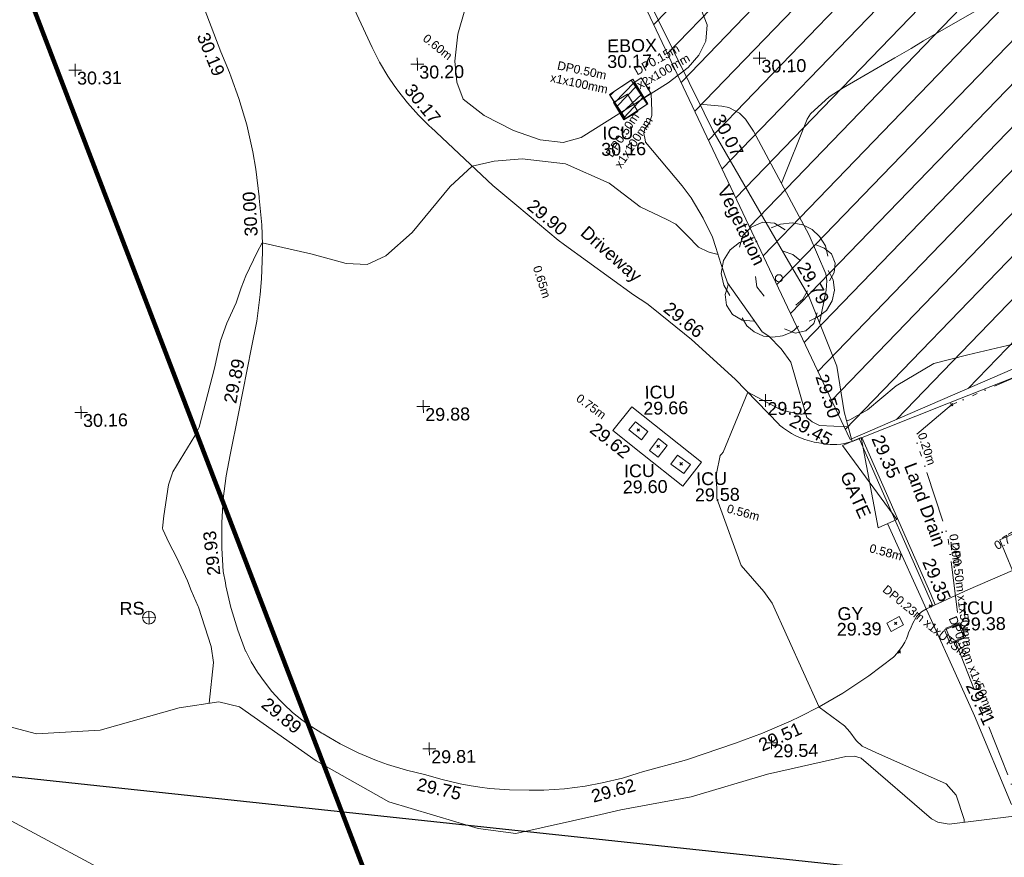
# Model space of a CAD drawing. Header units: millimetres. Extents: x -287732 to 520720, y -103372 to 287754.
# Tile 322 of 380: x 274553 to 303321, y 86424 to 110887. Entities that reach past the tile are written whole.
import ezdxf

# ---------------------------------------------------------------- set-up
doc = ezdxf.new("R2010")
doc.units = ezdxf.units.MM
for name, pattern in [('IMPORT-HIDDEN2 _3_', [4762.5, 3175, -1587.5]), ('IMPORT-UG_ELEC_LV_QLB2 _2_', [2700, 1500, -300.0000000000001, 0, -250, 150, -300.0000000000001, 0, -200]), ('IMPORT-UG_ELEC_QLB2 _2_', [2500, 1500, -300.0000000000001, 0, -50, 150, -300.0000000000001, 0, -200]), ('IMPORT-UG_ELEC_STREET LIGHTING_QLB2 _2_', [2700, 1500, -300.0000000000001, 0, -250, 150, -300.0000000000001, 0, -200])]:
    doc.linetypes.add(name, pattern=pattern)
for name, color, linetype, lineweight, true_color in [('00_TOPO_FURN_SIGN', 7, 'Continuous', 9, 0x666666), ('00_TOPO_TREE', 7, 'Continuous', 9, 0x666666), ('00_UAV_CONCRETE', 9, 'Continuous', 9, 0x808080), ('00_UAV_ESB_BOX', 240, 'Continuous', 9, 0xff003f), ('00_UAV_FENCE', 7, 'Continuous', 9, 0x264c2f), ('00_UAV_FURN_SIGN', 6, 'Continuous', 9, 0xff00ff), ('00_UAV_GATE', 7, 'Continuous', 9, 0xa50000), ('00_UAV_LAND_DRAIN', 7, 'Continuous', 9, 0xff7f7f), ('00_UAV_LEVEL_SPOT', 7, 'Continuous', 9, 0x666666), ('00_UAV_SERV_GULLY', 7, 'Continuous', 9, 0x5252a5), ('00_UAV_SERV_IC', 5, 'Continuous', 9, 0x0000ff), ('00_UAV_TREE_LINE', 7, 'Continuous', 9, 0x52a552), ('00_UAV_VEGETATION', 7, 'Continuous', 9, 0x52a552), ('01_DTM_CONTOUR_MJR', 7, 'Continuous', 9, 0x7f3f00), ('01_DTM_CONTOUR_MNR', 7, 'Continuous', 9, 0xa5a552), ('12333-PUM-2D-U-0001-C01 - Rev2_REVIT IMPORT_dwg', 7, 'Continuous', 9, 0x767676), ('A_RHA_Line', 7, 'Continuous', 9, 0x00a600), ('PUM-CHAMBER EXTENTS', 6, 'IMPORT-HIDDEN2 _3_', 9, 0xff00ff), ('PUM-ELECTRIC-LV-QLB2', 1, 'IMPORT-UG_ELEC_LV_QLB2 _2_', 9, 0xff0000), ('PUM-ELECTRIC-MH', 1, 'Continuous', 9, 0xff0000), ('PUM-ELECTRIC-QLB2', 1, 'IMPORT-UG_ELEC_QLB2 _2_', 9, 0xff0000), ('PUM-ELECTRIC-SL-QLB2', 7, 'IMPORT-UG_ELEC_STREET LIGHTING_QLB2 _2_', 9, 0xff7f7f), ('PUM-SURVEY BOUNDARY_EXTENT', 190, 'Continuous', 25, 0x7f00ff), ('PUM-UNABLE TO SURVEY', 190, 'Continuous', 9, 0x7f00ff)]:
    doc.layers.add(name, color=color, linetype=linetype, lineweight=lineweight, true_color=true_color)
doc.layers.add('00_UAV_DRIVE_WAY', color=7, linetype='Continuous', lineweight=9)
doc.layers.add('GEN-TEXT', color=7, linetype='Continuous', lineweight=9)
doc.styles.add('Arial_1', font='arial.ttf', dxfattribs={"height": 250})
doc.styles.add('Swis721 Lt BT_2', font='swissl.ttf', dxfattribs={"height": 375})

# ---------------------------------------------------------------- blocks, each defined once
blk = doc.blocks.new('12333-PUM-2D-U-0001-C01 - Rev2_REVIT IMPORT_dwg_CONIFEROUS_TREE-2077251-Site Location Plan Proposed')
at = {"layer": '00_TOPO_TREE', "color": 254, "true_color": 0xcccccc, "flags": 128}
for points in [[(-1889.403682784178, 1545.875740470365), (-1717.639711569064, 2118.422311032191), (-1316.857112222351, 2519.204910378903), (-744.3105416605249, 2748.223538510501), (-171.763971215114, 2690.968881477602), (343.5279423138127, 2347.440939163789)], [(-343.5279423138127, 2461.950253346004), (114.5093140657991, 2633.714224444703), (687.0558846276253, 2690.968881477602), (1202.347798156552, 2576.459567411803), (1660.385054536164, 2347.440939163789), (2003.912996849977, 2003.912996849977), (2290.18628213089, 1545.875740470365), (2404.695596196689, 1030.583826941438)], [(-2404.695596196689, -801.5651986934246), (-2690.968881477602, -286.2732852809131), (-2805.478195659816, 286.2732852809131), (-2690.968881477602, 916.0745128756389), (-2347.440939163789, 1431.36642628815), (-1889.403682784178, 1774.894368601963), (-1316.857112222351, 1946.658339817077)], [(1832.149025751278, 1603.130397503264), (2232.93162509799, 1431.36642628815), (2576.459567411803, 1145.093141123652), (2748.223538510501, 687.0558846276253), (2690.968881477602, 229.0186282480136), (2461.950253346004, -171.763971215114)], [(229.0186282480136, 1316.857112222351), (687.0558846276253, 1145.093141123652), (1030.583826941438, 858.8198558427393)], [(-744.3105416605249, -858.8198558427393), (-1087.838483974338, -400.7825993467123), (-1145.093141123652, 114.5093140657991)], [(2404.695596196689, 343.5279423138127), (2633.714224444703, -114.5093140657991), (2690.968881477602, -629.8012275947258), (2576.459567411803, -1145.093141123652), (2290.18628213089, -1603.130397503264), (1889.403682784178, -1889.403682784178), (1431.36642628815, -2118.422311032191)], [(-1259.602455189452, -2061.167653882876), (-1832.149025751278, -2003.912996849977), (-2290.18628213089, -1717.639711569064), (-2576.459567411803, -1259.602455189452), (-2633.714224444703, -744.3105416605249), (-2461.950253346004, -229.0186282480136)], [(1374.111769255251, -629.8012275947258), (1145.093141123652, -1030.583826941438), (801.5651986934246, -1316.857112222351)], [(916.0745128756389, -2347.440939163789), (572.5465705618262, -2633.714224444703), (114.5093140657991, -2805.478195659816), (-343.5279423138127, -2862.732852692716), (-801.5651986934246, -2805.478195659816), (-1259.602455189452, -2576.459567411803), (-1603.130397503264, -2290.18628213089), (-1832.149025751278, -1889.403682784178)], [(1832.149025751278, -1717.639711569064), (1660.385054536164, -2232.93162509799), (1259.602455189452, -2576.459567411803), (744.3105416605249, -2690.968881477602), (229.0186282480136, -2461.950253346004)]]:
    blk.add_lwpolyline(points, dxfattribs=at)
at = {"layer": '00_TOPO_TREE', "color": 254, "true_color": 0xcccccc}
blk.add_circle((0, 0), 176.6246020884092, dxfattribs=at)
blk = doc.blocks.new('12333-PUM-2D-U-0001-C01 - Rev2_REVIT IMPORT_dwg_MSL_RoadSign_SYM-2077242-Site Location Plan Proposed')
at = {"layer": '00_TOPO_FURN_SIGN', "color": 254, "true_color": 0xcccccc}
for p, q in [((-500.2287617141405, 0), (499.7712382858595, 0)), ((-0.2287617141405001, -500.0000000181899), (-0.2287617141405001, 499.9999999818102))]:
    blk.add_line(p, q, dxfattribs=at)
blk.add_circle((-0.2287617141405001, 0), 500.0000000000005, dxfattribs=at)
blk = doc.blocks.new('12333-PUM-2D-U-0001-C01 - Rev2_REVIT IMPORT_dwg__U101-2077631-Site Location Plan Proposed')
at = {"layer": '00_UAV_GATE', "color": 9, "true_color": 0xe1aaaa, "flags": 128}
blk.add_lwpolyline([(277.0695092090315, 115.0325478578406), (-277.0695092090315, -115.0325478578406), (-725.7290981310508, 2530.391706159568), (-1279.868116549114, 2300.326610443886)], close=True, dxfattribs=at)
blk = doc.blocks.new('12333-PUM-2D-U-0001-C01 - Rev2_REVIT IMPORT_dwg_UAV-2077255-Site Location Plan Proposed')
at = {"layer": '00_UAV_LEVEL_SPOT', "color": 254, "true_color": 0xcccccc, "flags": 128}
for points in [[(0, -500.0000000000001), (0, 0), (-500.0000000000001, 0)], [(500.0000000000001, 0), (0, 0), (0, 500.0000000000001)]]:
    blk.add_lwpolyline(points, dxfattribs=at)
blk = doc.blocks.new('12333-PUM-2D-U-0001-C01 - Rev2_REVIT IMPORT_dwg_MGS62954_T2_Galway_ITM_3d_Rev1-2077680-Site Location Plan Proposed')
at = {"layer": '00_UAV_CONCRETE', "color": 254, "true_color": 0xcccccc, "flags": 128}
blk.add_lwpolyline([(534196092.3712671, 725649885.7010932), (534198102.371267, 725648231.7010933), (534197538.1234701, 725647546.006975), (534196378.7389091, 725648500.0478029), (534195528.1234701, 725649200.006975)], close=True, dxfattribs=at)
at = {"layer": '00_UAV_DRIVE_WAY', "color": 254, "true_color": 0xcccccc, "flags": 128}
for points in [[(534187266.7450284, 725663730.5034419), (534188685.7450284, 725660505.5034418), (534188895.9429096, 725660078.5508003), (534189132.5345914, 725659665.639086), (534189332.1660433, 725659363.0200962), (534189394.5863547, 725659268.3978738), (534189406.350952, 725659251.7753831), (534189693.8491184, 725658872.5439078), (534190004.5921139, 725658512.1129183), (534190337.3535782, 725658171.904871), (534190357.350952, 725658152.7753831), (534192139.3912166, 725656414.0948981), (534192832.2411295, 725655818.2676833), (534194027.0876828, 725654790.7405359), (534194205.350952, 725654647.7753831), (534196199.8788387, 725653157.629134), (534196586.3509519, 725652890.7753831), (534196763.2148152, 725652742.9736573), (534197864.350952, 725651822.7753831), (534199119.350952, 725650636.7753832), (534200374.6784308, 725649300.1113074), (534200400.350952, 725649272.7753831), (534200509.5556655, 725649182.3103805), (534200624.225233, 725649098.8809104), (534200743.9071058, 725649022.816231), (534200868.1289547, 725648954.4165349), (534200871.350952, 725648952.7753831), (534200999.7192209, 725648892.516162), (534201131.6178918, 725648840.436159), (534201266.5264215, 725648796.74091), (534201403.9123874, 725648761.6028602), (534201539.3509521, 725648735.7753831), (534201646.978958, 725648711.4824078), (534201755.919953, 725648693.9953873), (534201865.7439973, 725648683.3833351), (534201976.0176649, 725648679.6881324), (534202065.350952, 725648681.775383), (534202175.3317051, 725648690.6167775), (534202284.5402805, 725648706.3464742), (534202392.5456821, 725648728.9023951), (534202498.9216614, 725648758.1955222), (534202510.3509521, 725648761.7753834)], [(534204592.4373671, 725643831.0759318), (534204543.5102124, 725643806.0600599), (534204496.250364, 725643778.0213894), (534204450.8443347, 725643747.0705763), (534204407.4713214, 725643713.3297694), (534204381.351, 725643690.7750001), (534204341.6499443, 725643652.7817571), (534204304.4128454, 725643612.3706353), (534204278.351, 725643580.7750001), (534204188.866753, 725643421.7849259), (534204134.351, 725643311.7750002), (534204062.0415539, 725643144.2739012), (534204036.351, 725643076.7750001), (534203992.1557142, 725642974.1328859), (534203941.6026861, 725642874.4683574), (534203884.8914253, 725642778.174745), (534203846.351, 725642719.7750002), (534203780.1144202, 725642629.7675426), (534203708.3569285, 725642544.0967233), (534203631.3617183, 725642463.1006463), (534203608.3510001, 725642440.7750001), (534202873.2062588, 725641903.7941831), (534202105.7948532, 725641414.033095), (534201408.351, 725641024.7750002), (534200832.0659224, 725640746.3412774), (534200588.6360806, 725640628.7274785), (534199745.6706516, 725640284.9317919), (534198945.351, 725640013.7750002), (534197539.5892665, 725639561.4746577), (534197435.351, 725639531.7750001), (534196213.3510001, 725639221.7750001), (534196091.3097426, 725639185.7698658), (534195630.1803592, 725639049.7254999), (534195037.3573949, 725638914.6330875), (534194538.351, 725638830.7750001), (534193933.9344959, 725638764.6711693), (534193326.5599758, 725638736.6494054), (534192900.351, 725638739.7750002), (534192319.3937421, 725638758.3441167), (534191740.7488353, 725638813.3551993), (534191457.351, 725638853.7750001), (534191150.7605044, 725638912.2796072), (534190886.3992922, 725638962.7258835), (534190323.4153099, 725639107.3121313), (534189890.3510001, 725639244.7750001), (534189328.1321628, 725639388.3779277), (534188776.0396388, 725639566.9995006), (534188450.351, 725639690.7750001), (534187918.9782458, 725639923.9161966), (534187403.293091, 725640189.9625137), (534186905.3307096, 725640487.8639879), (534186871.351, 725640509.7750001), (534186576.4384956, 725640700.5596827), (534186534.7803525, 725640731.38466), (534186294.0874032, 725640909.4856046), (534186025.4120333, 725641135.7282307), (534185771.4727252, 725641378.394685), (534185660.351, 725641494.7750001), (534185429.6767893, 725641759.6553295), (534185216.089735, 725642038.4971313), (534185020.4327676, 725642330.1999447), (534184843.4780557, 725642633.612552), (534184685.9239588, 725642947.5375221), (534184685.351, 725642948.7750002), (534184465.9177265, 725643568.0905522), (534184285.8045996, 725644199.9623561), (534184279.3510001, 725644225.7750002), (534184140.9023683, 725644868.0636355), (534184128.0259727, 725644947.4956362), (534184073.351, 725645284.7750003), (534184040.2571587, 725645969.3395659), (534184050.2127854, 725646654.6312793), (534184053.351, 725646718.7750002), (534184110.3382291, 725647401.765705), (534184210.0983483, 725648079.8304257), (534184337.351, 725648688.7750001), (534184596.767769, 725649891.0348852), (534185010.351, 725651807.7750001), (534185177.1773853, 725652575.1973101), (534185295.4877316, 725653351.5804025), (534185342.351, 725653812.7750002), (534185382.6272676, 725654597.087353), (534185380.110693, 725654815.4433354), (534185373.5766792, 725655382.3810123), (534185315.2349532, 725656165.5567827), (534185310.351, 725656210.775), (534185228.7536685, 725657011.0014824), (534185149.351, 725657524.7750002), (534184985.5646226, 725658312.2993299), (534184772.6523784, 725659087.9854283), (534184556.5510088, 725659717.4202721), (534184511.4545348, 725659848.7720174), (534184261.351, 725660460.7750001), (534183489.351, 725662628.7750001)], [(534204592.4373671, 725643831.0759318), (534205817.3712668, 725644372.7010932), (534207129.3712668, 725644913.7010932), (534206769.3712668, 725645813.7010931), (534207937.7221216, 725646312.9124151), (534208316.3712668, 725646474.7010931), (534211360.3712668, 725647744.7010933), (534212552.9659103, 725648236.1290909), (534213896.371267, 725648789.7010932), (534216035.3712668, 725649687.7010933), (534217172.8788086, 725650147.2780991), (534218124.371267, 725650531.7010932), (534221058.3712668, 725651746.7010931), (534221790.8225183, 725652062.885103), (534222667.6066166, 725652441.3746084), (534222485.6066167, 725652863.3746083)]]:
    blk.add_lwpolyline(points, dxfattribs=at)
at = {"layer": '00_UAV_ESB_BOX', "color": 254, "true_color": 0xcccccc, "flags": 128}
blk.add_lwpolyline([(534196595.2405001, 725658900.1805), (534196316.2405001, 725659347.1805), (534196531.5412029, 725659481.562818), (534196810.541203, 725659034.562818)], close=True, dxfattribs=at)
at = {"layer": '00_UAV_FENCE', "color": 254, "true_color": 0xcccccc, "flags": 128}
for points in [[(534196219.3712668, 725662944.7010931), (534198356.2455468, 725658427.7383673), (534198600.3712669, 725657911.7010932), (534200745.6305526, 725654045.649816), (534201314.3712668, 725653020.7010932), (534202105.3712669, 725650962.7010932), (534202291.3712668, 725649628.7010932), (534202355.4630347, 725649374.9661344), (534202510.3509521, 725648761.7753834)], [(534202510.3509521, 725648761.7753834), (534205347.9395009, 725649829.8071387), (534207189.5823609, 725650521.071677), (534208187.9395009, 725650895.8071387), (534211778.3764383, 725652501.459303), (534213102.9395009, 725653093.8071387), (534216367.4685073, 725654485.8738263), (534216425.939501, 725654510.8071387), (534219342.939501, 725655803.8071386), (534220815.6066167, 725656379.3746083), (534220964.9989092, 725656440.1334683), (534221978.6066166, 725656852.3746082), (534224510.6066167, 725657948.3746082), (534224926.5756717, 725656904.1864964), (534225729.6066167, 725654888.3746083), (534227810.6066167, 725655682.3746083), (534228365.1312739, 725655908.8211217), (534230178.6066167, 725656649.3746084), (534232945.6066167, 725657752.3746084), (534233001.9231317, 725657774.3690926), (534236786.7809302, 725659252.5499719)], [(534203501.7202688, 725646342.8363639), (534204693.7202689, 725643597.8363639), (534205485.4166987, 725641753.9172034), (534205945.7202688, 725640681.836364), (534206983.7202689, 725638082.8363638)]]:
    blk.add_lwpolyline(points, dxfattribs=at)
at = {"layer": '00_UAV_LAND_DRAIN', "color": 254, "true_color": 0xcccccc, "flags": 128}
for points in [[(534202795.6283258, 725648869.1501098), (534204726.0200318, 725644256.8265079), (534204855.5225737, 725643947.4034884)], [(534204786.3583103, 725643916.821344), (534202847.415502, 725648525.5527179), (534202715.5420563, 725648839.0066701)]]:
    blk.add_lwpolyline(points, dxfattribs=at)
at = {"layer": '00_UAV_SERV_GULLY', "color": 254, "true_color": 0xcccccc, "flags": 128}
blk.add_lwpolyline([(534203426.3712669, 725643439.7010931), (534203793.3712668, 725643623.7010932), (534203916.3487642, 725643378.4144545), (534203549.3487642, 725643194.4144543)], close=True, dxfattribs=at)
at = {"layer": '00_UAV_SERV_IC', "color": 254, "true_color": 0xcccccc, "flags": 128}
for points in [[(534195711.2405, 725658784.1805001), (534196128.2405, 725659020.1805), (534196420.186689, 725658504.3264288), (534196003.1866889, 725658268.3264289)], [(534196187.3712668, 725649444.7010932), (534196545.3712668, 725649152.7010931), (534196353.9650543, 725648918.0318327), (534195995.9650543, 725649210.0318329)], [(534196581.3712668, 725648599.7010931), (534196857.3712668, 725648941.7010932), (534197108.3868016, 725648739.1271528), (534196832.3868017, 725648397.1271528)], [(534197398.3712668, 725648450.7010932), (534197771.3712668, 725648170.7010931), (534197579.0580614, 725647914.5124302), (534197206.0580613, 725648194.5124301)], [(534205113.3712668, 725643208.7010931), (534205528.3712668, 725643366.7010931), (534205683.0147856, 725642960.5171667), (534205268.0147856, 725642802.517167)]]:
    blk.add_lwpolyline(points, close=True, dxfattribs=at)
at = {"layer": '00_UAV_TREE_LINE', "color": 254, "true_color": 0xcccccc, "flags": 128}
for points in [[(534181719.532795, 725635887.6335902), (534177075.532795, 725638485.6335902)], [(534198319.7450283, 725661451.5034418), (534198484.7450284, 725661002.5034418), (534198439.7450284, 725660527.5034418), (534198231.7450283, 725660121.5034417), (534197905.7450283, 725659766.5034418), (534197313.7450284, 725659323.5034418), (534194750.7450284, 725657775.5034418), (534194224.7450283, 725657633.5034418), (534193550.7450284, 725657730.5034418), (534192776.7450283, 725658013.5034418), (534191923.7450284, 725658469.5034418), (534191316.7450284, 725658958.5034418), (534191147.7450284, 725659453.5034418), (534191097.7450283, 725660068.5034418), (534191199.7450283, 725660856.5034417), (534191415.7450284, 725661560.5034417)]]:
    blk.add_lwpolyline(points, dxfattribs=at)
at = {"layer": '00_UAV_VEGETATION', "color": 254, "true_color": 0xcccccc, "flags": 128}
for points in [[(534202403.0345664, 725649186.6336696), (534201568.2405001, 725649243.1805), (534201349.2405001, 725649355.1805), (534201201.2405002, 725649479.1805), (534201153.2405, 725649645.1805), (534200754.2405001, 725651108.1805), (534200481.2405, 725651499.1805), (534200129.2405001, 725651875.1805001), (534199937.2405, 725652004.1805001), (534198951.2405002, 725653455.1805001), (534198767.2405001, 725654023.1805), (534198626.2405001, 725654492.1805001), (534198536.2405, 725654798.1805001), (534198272.2405001, 725655360.1805001), (534197935.2405, 725655952.1805), (534197672.2405, 725656309.1805), (534196628.2405, 725657601.1805), (534196614.2405, 725657673.1805), (534196582.2405, 725657862.1805), (534196611.2405, 725657999.1805001), (534196750.2405001, 725658169.1805001), (534196825.2405, 725658383.1805), (534196827.2405, 725658503.1805), (534196811.0033295, 725659019.8576555)], [(534198235.1178898, 725658683.7801552), (534198878.2405, 725658616.1805), (534199076.2405001, 725658578.1805), (534199389.2405001, 725658400.1805), (534199561.2405001, 725658222.1805001), (534199790.2405001, 725657873.1805), (534201360.2405001, 725654809.1805), (534201824.2405, 725653668.1805), (534201854.2405, 725653460.1805001), (534201831.2405002, 725653194.1805), (534201619.1349922, 725652227.776002)], [(534169539.350952, 725643003.7753832), (534171778.350952, 725642694.7753832), (534174309.350952, 725642222.7753831), (534176512.350952, 725641208.7753831), (534178529.3509521, 725640641.775383), (534180395.350952, 725640711.7753831), (534182713.3509521, 725641322.7753832), (534183880.3509519, 725641483.7753832), (534184481.350952, 725641319.7753832), (534186692.350952, 725639707.7753831), (534188789.3509521, 725638470.775383), (534191386.350952, 725637647.7753831), (534192480.350952, 725637480.775383), (534194975.350952, 725637992.7753831), (534195563.350952, 725638117.7753831), (534197622.350952, 725638461.7753831), (534199870.350952, 725639091.7753831), (534202166.350952, 725639568.7753831), (534202413.350952, 725639567.7753832), (534202607.350952, 725639506.7753831), (534204633.350952, 725637703.7753831), (534204818.3509521, 725637601.7753831), (534205147.350952, 725637532.7753831), (534207123.3577306, 725637749.1893314)]]:
    blk.add_lwpolyline(points, dxfattribs=at)
at = {"layer": '01_DTM_CONTOUR_MJR', "color": 254, "true_color": 0xcccccc, "flags": 128}
for points in [[(534208030.0000001, 725662020.0000001), (534206430.0000002, 725661320.0000002), (534204796.6666667, 725660420.0000001), (534204430.0000002, 725660208.888889), (534203950.1149426, 725659940.1149426), (534202430.0000002, 725659087.5302247), (534202016.9230769, 725658833.0769233), (534201462.573052, 725658352.583488), (534201362.7359766, 725658197.6533285), (534200578.1252396, 725656335.5506643)], [(534198686.7540536, 725654290.8978293), (534198457.1264024, 725654354.4128649), (534198404.8733755, 725654366.7825471), (534198123.7421644, 725654508.2637391), (534197798.5970433, 725654858.9920267), (534197467.2861419, 725655192.0277792), (534197213.6199896, 725655332.042835), (534196439.651124, 725655719.7170134), (534195616.3682045, 725656364.374464), (534195541.0783898, 725656423.127029), (534194274.7575524, 725657011.1747881), (534193014.0934865, 725657177.217427), (534192192.2578606, 725657132.6000713), (534191550.0000001, 725656990), (534190892.9749739, 725656413.3612534), (534189761.3841332, 725655088.615867), (534188985.2631579, 725654420.0000001), (534188430.0000002, 725654173.5398232), (534187816.9377491, 725654210.422809), (534187648.6445507, 725654265.751837), (534186793.2954792, 725654516.5923982), (534185380.0000001, 725654860), (534185222.5440499, 725654590.3925184), (534184885.4747018, 725653905.2784991), (534184743.1962811, 725653557.588843), (534184584.6271568, 725653118.1892879), (534184302.991258, 725652528.9740369), (534184109.5915123, 725652022.8872781), (534183923.0727286, 725651224.4074005), (534183438.6849979, 725649506.3743215), (534183315.1780488, 725649256.3389697), (534182652.0841585, 725648220.1299964), (534182515.3986759, 725647841.9818889), (534182368.2124081, 725646936.1543915), (534182320.7657046, 725646576.6932907), (534182327.2237479, 725646540.5418404), (534182498.8329747, 725646162.1122332), (534182723.6430655, 725645701.6612378), (534183020.5007187, 725645032.0413787), (534183127.0644181, 725644747.1371936), (534183319.6071191, 725644277.3960123), (534183325.9705758, 725644254.9446822), (534183684.7397332, 725643096.7407796), (534183738.8479504, 725642635.2885729), (534183590.471142, 725641443.7833956)]]:
    blk.add_lwpolyline(points, dxfattribs=at)
at = {"layer": '01_DTM_CONTOUR_MNR', "color": 254, "true_color": 0xcccccc, "flags": 128}
for points in [[(534221631.8869498, 725655980.8333236), (534221240.0000001, 725656550.0000001), (534220642.5780159, 725657068.3972986), (534219532.9904652, 725656748.6432725), (534218609.1484993, 725656458.0175025), (534216430.0000002, 725655457.1746883), (534215784.2907109, 725655126.6523712), (534213483.1734713, 725654049.3741802), (534212954.855961, 725653811.3875372), (534212270.588423, 725653503.1525835), (534209031.095113, 725652221.7208918), (534208257.7707911, 725651893.9716024), (534207429.3400388, 725651556.933603), (534205933.2822344, 725651228.7972099), (534204937.359592, 725650991.6724536), (534203825.6346693, 725650361.6459333), (534202971.4388769, 725649674.5384889), (534202451.8742805, 725649388.7755824), (534202357.650269, 725649366.3070223)], [(534201160.464296, 725649620.1982056), (534201093.898751, 725649591.7817228), (534201063.4346504, 725649586.4285716), (534201018.4210528, 725649583.3333335), (534200481.0510889, 725649696.0971525), (534199490, 725650250), (534198737.2622977, 725648518.1533868), (534198683.6368569, 725648460.0643213), (534198648.1526914, 725648419.2431912), (534198527.9636535, 725647897.5475484), (534198523.5338369, 725647165.4348667), (534199204.5803924, 725645194.5803921), (534199849.4756555, 725644420.0000001), (534200093.3443344, 725644083.3443346), (534201410.0000001, 725641020), (534202140.9875682, 725640459.7145756), (534202293.2186237, 725640286.2591094), (534202475.2108434, 725640022.1987953), (534202647.7764757, 725639857.2529877), (534203042.0041965, 725639661.3308115), (534205079.507111, 725638714.7963569), (534205366.3012366, 725638381.6861193), (534205587.5455988, 725637661.5027757), (534205587.675107, 725637581.0000602)]]:
    blk.add_lwpolyline(points, dxfattribs=at)
for name, p, xscale, yscale, zscale in [('12333-PUM-2D-U-0001-C01 - Rev2_REVIT IMPORT_dwg_UAV-2077255-Site Location Plan Proposed', (534180000, 725660000), 0.375, 0.375, 0.375), ('12333-PUM-2D-U-0001-C01 - Rev2_REVIT IMPORT_dwg_UAV-2077255-Site Location Plan Proposed', (534190000.0000001, 725660000), 0.375, 0.375, 0.375), ('12333-PUM-2D-U-0001-C01 - Rev2_REVIT IMPORT_dwg_UAV-2077255-Site Location Plan Proposed', (534200000.0000001, 725660000), 0.375, 0.375, 0.375), ('12333-PUM-2D-U-0001-C01 - Rev2_REVIT IMPORT_dwg_CONIFEROUS_TREE-2077251-Site Location Plan Proposed', (534200455.3712669, 725653561.7010932), 0.6, 0.6, 0.6), ('12333-PUM-2D-U-0001-C01 - Rev2_REVIT IMPORT_dwg_UAV-2077255-Site Location Plan Proposed', (534180000, 725650000.0000001), 0.375, 0.375, 0.375), ('12333-PUM-2D-U-0001-C01 - Rev2_REVIT IMPORT_dwg_UAV-2077255-Site Location Plan Proposed', (534190000.0000001, 725650000.0000001), 0.375, 0.375, 0.375), ('12333-PUM-2D-U-0001-C01 - Rev2_REVIT IMPORT_dwg_UAV-2077255-Site Location Plan Proposed', (534200000.0000001, 725650000.0000001), 0.375, 0.375, 0.375), ('12333-PUM-2D-U-0001-C01 - Rev2_REVIT IMPORT_dwg_MSL_RoadSign_SYM-2077242-Site Location Plan Proposed', (534181877.9651347, 725643973.7051773), 0.375, 0.375, 0.375), ('12333-PUM-2D-U-0001-C01 - Rev2_REVIT IMPORT_dwg_UAV-2077255-Site Location Plan Proposed', (534190000.0000001, 725640000), 0.375, 0.375, 0.375), ('12333-PUM-2D-U-0001-C01 - Rev2_REVIT IMPORT_dwg_UAV-2077255-Site Location Plan Proposed', (534200000.0000001, 725640000), 0.375, 0.375, 0.375)]:
    blk.add_blockref(name, p, dxfattribs=dict(xscale=xscale, yscale=yscale, zscale=zscale))
blk.add_blockref('12333-PUM-2D-U-0001-C01 - Rev2_REVIT IMPORT_dwg__U101-2077631-Site Location Plan Proposed', (534203501.7202688, 725646342.8363639))
at = {"layer": '00_UAV_CONCRETE', "color": 251, "true_color": 0x666666, "insert": (534195056.2058139, 725649474.8097532), "char_height": 375, "width": 1495.902363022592, "attachment_point": 1, "rotation": 320.5495285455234, "line_spacing_factor": 1.005061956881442, "style": 'Swis721 Lt BT_2'}
blk.add_mtext('29.62', dxfattribs=at)
at = {"layer": '00_UAV_DRIVE_WAY', "color": 251, "true_color": 0x666666, "char_height": 375, "attachment_point": 1, "line_spacing_factor": 1.005061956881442, "style": 'Swis721 Lt BT_2'}
for s, insert, width, rotation in [('30.19', (534183913.197813, 725661071.4759954), 1495.902363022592, 291.24824923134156), ('30.17', (534189876.1293617, 725659471.9066095), 1495.902363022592, 308.10482769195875), ('30.00', (534184875.5763618, 725655046.0891099), 1495.902363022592, 92.21807749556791), ('29.90', (534193344.6924002, 725656030.7437044), 1495.902363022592, 319.3055960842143), ('Driveway', (534194901.2854273, 725655223.3246127), 2436.183848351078, 317.58944410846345), ('29.66', (534197272.6128979, 725652962.6688048), 1495.902363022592, 320.11514513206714), ('29.89', (534184165.4092081, 725650239.8645806), 1495.902363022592, 77.82372331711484), ('29.45', (534200838.1304176, 725649605.0123086), 1495.902363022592, 330.12595794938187), ('29.93', (534183613.0077862, 725645153.6718528), 1495.902363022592, 94.9677804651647), ('29.89', (534185324.4536728, 725641614.241083), 1495.902363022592, 319.7232256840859), ('29.51', (534199577.0109743, 725640090.9950112), 1495.902363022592, 23.160977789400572), ('29.75', (534189675.9975756, 725639165.4164302), 1495.902363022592, 346.08697336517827), ('29.62', (534194673.4722105, 725638704.2178943), 1495.902363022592, 14.56950185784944)]:
    blk.add_mtext(s, dxfattribs=dict(at, insert=insert, width=width, rotation=rotation))
at = {"layer": '00_UAV_ESB_BOX', "color": 251, "true_color": 0x666666, "char_height": 375, "attachment_point": 1, "line_spacing_factor": 1.005061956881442, "style": 'Swis721 Lt BT_2'}
for s, insert, width in [('EBOX', (534195554.959127, 725660620.9607146), 1619.373669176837), ('30.17', (534195547.4782022, 725660164.5863057), 1495.902363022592)]:
    blk.add_mtext(s, dxfattribs=dict(at, insert=insert, width=width))
at = {"layer": '00_UAV_FENCE', "color": 251, "true_color": 0x666666, "char_height": 375, "width": 1495.902363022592, "attachment_point": 1, "line_spacing_factor": 1.005061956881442, "style": 'Swis721 Lt BT_2'}
for s, insert, rotation in [('30.07', (534198910.9986328, 725658428.9122485), 296.90663064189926), ('29.79', (534201299.9608412, 725654067.336115), 299.02575175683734), ('29.50', (534201825.6556107, 725650779.5190005), 286.50691206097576), ('29.41', (534206039.1072112, 725641719.5779991), 293.23652216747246)]:
    blk.add_mtext(s, dxfattribs=dict(at, insert=insert, rotation=rotation))
at = {"layer": '00_UAV_FURN_SIGN', "color": 251, "true_color": 0x666666, "insert": (534181024.1885545, 725644441.2059146), "char_height": 375, "width": 783.5679044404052, "attachment_point": 1, "line_spacing_factor": 1.005061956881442, "style": 'Swis721 Lt BT_2'}
blk.add_mtext('RS', dxfattribs=at)
at = {"layer": '00_UAV_GATE', "color": 251, "true_color": 0x666666, "insert": (534202475.9629485, 725647930.8430306), "char_height": 375, "width": 1567.13580888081, "attachment_point": 1, "rotation": 293.2712175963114, "line_spacing_factor": 1.005061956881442, "style": 'Swis721 Lt BT_2'}
blk.add_mtext('GATE', dxfattribs=at)
at = {"layer": '00_UAV_LAND_DRAIN', "color": 251, "true_color": 0x666666, "char_height": 375, "attachment_point": 1, "line_spacing_factor": 1.005061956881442, "style": 'Swis721 Lt BT_2'}
for s, insert, width, rotation in [('29.35', (534203413.3914334, 725648977.8145568), 1495.902363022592, 292.4382438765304), ('Land Drain', (534204361.8899371, 725648151.4260435), 2963.311347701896, 289.3318540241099), ('29.35', (534204835.8789693, 725645351.4517791), 1495.902363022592, 292.06727289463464)]:
    blk.add_mtext(s, dxfattribs=dict(at, insert=insert, width=width, rotation=rotation))
at = {"layer": '00_UAV_LEVEL_SPOT', "char_height": 375, "width": 1495.902363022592, "attachment_point": 1, "line_spacing_factor": 1.005061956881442, "style": 'Swis721 Lt BT_2'}
for s, insert in [('30.31', (534180051.8765643, 725659949.1441547)), ('30.20', (534190051.8765643, 725659949.1441547)), ('30.10', (534200051.8765643, 725659949.1441547)), ('30.16', (534180051.8765643, 725649949.1441548)), ('29.88', (534190051.8765643, 725649949.1441548)), ('29.52', (534200051.8765643, 725649949.1441548)), ('29.81', (534190051.8765643, 725639949.1441547)), ('29.54', (534200051.8765643, 725639949.1441547))]:
    blk.add_mtext(s, dxfattribs=dict(at, insert=insert))
at = {"layer": '00_UAV_SERV_GULLY', "color": 251, "true_color": 0x666666, "char_height": 375, "attachment_point": 1, "line_spacing_factor": 1.005061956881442, "style": 'Swis721 Lt BT_2'}
for s, insert, width in [('GY', (534201994.3809353, 725643923.6430107), 821.5590755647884), ('29.39', (534201964.3998376, 725643466.8068086), 1495.902363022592)]:
    blk.add_mtext(s, dxfattribs=dict(at, insert=insert, width=width))
at = {"layer": '00_UAV_SERV_IC', "color": 251, "true_color": 0x666666, "char_height": 375, "attachment_point": 1, "line_spacing_factor": 1.005061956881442, "style": 'Swis721 Lt BT_2'}
for s, insert, width in [('ICU', (534195371.9796705, 725658074.4216628), 1021.012723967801), ('30.16', (534195327.15152, 725657604.0426619), 1495.902363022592), ('ICU', (534196470.8200342, 725650489.5152328), 1021.012723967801), ('29.66', (534196425.9918837, 725650019.1362319), 1495.902363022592), ('ICU', (534195829.5153224, 725648200.6547804), 1021.012723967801), ('29.60', (534195784.6871718, 725647730.2757795), 1495.902363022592), ('ICU', (534197934.2850212, 725647933.4458134), 1021.012723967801), ('29.58', (534197889.4568707, 725647463.0668125), 1495.902363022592), ('ICU', (534205637.3729827, 725644026.443491), 1021.012723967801), ('29.38', (534205592.5448322, 725643556.0644902), 1495.902363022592)]:
    blk.add_mtext(s, dxfattribs=dict(at, insert=insert, width=width))
at = {"layer": '00_UAV_VEGETATION', "color": 251, "true_color": 0x666666, "insert": (534199031.0479173, 725656343.9868586), "char_height": 375, "width": 2877.831212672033, "attachment_point": 1, "rotation": 294.8569108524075, "line_spacing_factor": 1.005061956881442, "style": 'Swis721 Lt BT_2'}
blk.add_mtext('Vegetation', dxfattribs=at)
blk = doc.blocks.new('12333-PUM-2D-U-0001-C01 - Rev2_REVIT IMPORT_dwg-1620468-Site Location Plan Proposed')
at = {"layer": 'PUM-CHAMBER EXTENTS', "true_color": 0xfff4d4}
h = blk.add_hatch(dxfattribs=at)
h.set_pattern_fill('FP_14', style=0, pattern_type=2)
h.set_pattern_definition([(45, (-533641079.65, -725615854.3560001), (-618.7184335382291, 618.7184335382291), [])])
h.paths.add_polyline_path([(561369.3501529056, 32961.6438213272), (583432.350152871, 42064.6438213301), (584672.3501528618, 38987.64382128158), (591969.3501528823, 41930.643821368), (585115.3501528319, 60252.64382129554), (601682.3501528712, 66542.64382133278), (593779.350152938, 86713.6438213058), (593325.3501529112, 86525.64382134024), (591535.8661504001, 91032.67662588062), (570762.3501528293, 82754.64382139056), (556580.3501529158, 77376.64382136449), (542174.3501528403, 72021.64382138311), (551469.3501528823, 54861.6438213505), (558438.2640803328, 39445.56149700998)])
at = {"layer": 'PUM-CHAMBER EXTENTS', "true_color": 0xffaaff}
h = blk.add_hatch(dxfattribs=at)
h.set_pattern_fill('FP_3', color=211, style=0, pattern_type=2)
h.set_pattern_definition([(45, (-533641079.65, -725615854.3560001), (-265.1650429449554, 265.1650429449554), []), (45, (-533640902.873, -725615854.3560001), (-265.1650429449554, 265.1650429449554), [])])
h.paths.add_polyline_path([(554945.3501529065, 42434.64382132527), (555634.3501529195, 42869.64382138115), (555203.3501529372, 43598.64382131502), (554514.3501529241, 43163.64382137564), (554869.3373355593, 42563.21306460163)])
at = {"layer": 'GEN-TEXT', "color": 253, "true_color": 0xaaaaaa}
for p, q in [((555630.994813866, 43297.28848231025), (555701.7054919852, 43367.99916042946)), ((555701.7054919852, 43297.28848231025), (555630.994813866, 43367.99916042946)), ((564318.9948138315, 33891.28848223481), (564389.7054919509, 33961.99916035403)), ((564389.7054919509, 33891.28848223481), (564318.9948138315, 33961.99916035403)), ((555153.9948137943, 33314.2884823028), (555224.7054919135, 33384.99916042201)), ((555224.7054919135, 33314.2884823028), (555153.9948137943, 33384.99916042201)), ((555725.994813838, 32825.2884822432), (555796.7054919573, 32895.99916036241)), ((555796.7054919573, 32825.2884822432), (555725.994813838, 32895.99916036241)), ((556387.9948138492, 32304.28848229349), (556458.7054919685, 32374.9991604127)), ((556458.7054919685, 32304.28848229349), (556387.9948138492, 32374.9991604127)), ((563599.9948137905, 28024.28848226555), (563670.7054919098, 28094.99916038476)), ((563670.7054919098, 28024.28848226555), (563599.9948137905, 28094.99916038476)), ((562573.9948138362, 27537.28848230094), (562644.7054919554, 27607.99916042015)), ((562644.7054919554, 27537.28848230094), (562573.9948138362, 27607.99916042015)), ((562663.9948138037, 26699.28848231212), (562734.7054919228, 26769.99916043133)), ((562734.7054919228, 26699.28848231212), (562663.9948138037, 26769.99916043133))]:
    blk.add_line(p, q, dxfattribs=at)
at = {"layer": 'PUM-CHAMBER EXTENTS', "color": 211, "linetype": 'Continuous', "true_color": 0xffaaff, "flags": 128}
blk.add_lwpolyline([(554514.3501529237, 43163.64382137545), (554945.350152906, 42434.64382132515), (555634.3501529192, 42869.64382138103), (555203.3501529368, 43598.64382131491)], close=True, dxfattribs=at)
at = {"layer": 'PUM-ELECTRIC-MH', "color": 21, "true_color": 0xffaaaa, "flags": 128}
for points in [[(555616.350152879, 42860.6438213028), (555160.3501528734, 43568.64382128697), (554518.3501528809, 43158.64382137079), (554974.35015277, 42450.64382127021)], [(564070.350152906, 27403.64382136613), (564480.3501529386, 27557.64382134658), (564639.3501529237, 27144.6438212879), (564229.3501528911, 26990.64382119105)]]:
    blk.add_lwpolyline(points, close=True, dxfattribs=at)
at = {"layer": 'PUM-ELECTRIC-SL-QLB2', "color": 254, "true_color": 0xffd4d4, "flags": 128}
for points in [[(607874.9677994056, 47897.97302288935), (603896.3501529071, 46789.64382130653), (599590.3501529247, 44913.64382137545), (593861.3501528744, 42572.64382136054), (590276.3501529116, 41210.64382127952), (584611.3501528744, 38752.64382129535), (583319.3501528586, 41718.64382131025), (578219.3501528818, 39840.64382128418), (571148.3501528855, 36737.64382128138), (564354.3501528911, 33926.64382129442), (563264.3501529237, 33036.64382128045), (564177.350152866, 30096.64382133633), (564456.170657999, 27548.56176709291)], [(564337.7746974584, 27031.36913792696), (566179.3501528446, 22092.64382137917), (568827.3501528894, 15854.64382136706), (571835.35015292, 8730.643821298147), (572837.3501528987, 5878.643821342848), (576125.3501528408, 6297.643821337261), (579541.5419129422, 6499.989764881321)]]:
    blk.add_lwpolyline(points, dxfattribs=at)
at = {"layer": 'PUM-SURVEY BOUNDARY_EXTENT', "color": 201, "true_color": 0xd4aaff, "flags": 128}
blk.add_lwpolyline([(434100.3536528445, 24157.3913212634), (453045.0486529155, 39175.58032134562), (466013.0486529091, 44122.58032138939), (482147.048652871, 40702.58032134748), (488216.8503400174, 30926.89504288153), (531080.8829478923, 24250.27741154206), (561844.1376578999, 20426.38415400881), (566062.0655785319, 8611.398574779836), (571128.6864528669, -7616.027373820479), (575714.0437077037, -7982.768216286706), (646442.309713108, 31495.23056612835), (689841.2207724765, 56725.65899800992), (691426.6726380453, 62926.17045936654), (689638.0678800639, 69873.57358378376), (681836.0986590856, 100645.3796401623), (672155.9695595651, 130601.3585414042), (667140.7217679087, 148790.7201766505), (693350.350153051, 157472.2071436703), (716444.8569162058, 167556.043584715), (696842.6566527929, 196972.3378213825), (686152.5680667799, 214203.8785610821)], dxfattribs=at)
at = {"layer": 'PUM-UNABLE TO SURVEY', "color": 7, "true_color": 0xfff4d4, "flags": 128}
blk.add_lwpolyline([(593403.6889939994, 86558.08369385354), (593779.350152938, 86713.6438213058), (601682.3501528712, 66542.64382133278), (585115.3501528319, 60252.64382129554), (591969.3501528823, 41930.64382136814), (584672.3501528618, 38987.64382128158), (583432.350152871, 42064.64382132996), (561369.3501529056, 32961.64382132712), (551469.3501528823, 54861.6438213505), (542174.3501528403, 72021.64382138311), (556580.3501529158, 77376.64382136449), (570762.3501528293, 82754.64382139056), (574739.2409170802, 84339.39395276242)], dxfattribs=at)
blk.add_blockref('12333-PUM-2D-U-0001-C01 - Rev2_REVIT IMPORT_dwg_MGS62954_T2_Galway_ITM_3d_Rev1-2077680-Site Location Plan Proposed', (-533641079.6498471, -725615854.3561786))
at = {"layer": 'PUM-ELECTRIC-LV-QLB2', "char_height": 250, "attachment_point": 2, "line_spacing_factor": 0.9417779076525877, "style": 'Arial_1'}
for s, insert, width, rotation in [('0.77m', (565914.0430900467, 30113.3137613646), 1160.025439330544, 29.470014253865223), ('DP0.23m x1xUTSm', (563556.3801042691, 27717.41159385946), 3682.086025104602, 319.589895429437)]:
    blk.add_mtext(s, dxfattribs=dict(at, insert=insert, width=width, rotation=rotation))
at = {"layer": 'PUM-ELECTRIC-QLB2', "char_height": 250, "attachment_point": 2, "line_spacing_factor": 0.9417779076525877, "style": 'Arial_1'}
for s, insert, width, rotation in [('0.60m', (549603.2643452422, 44732.95423110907), 1160.025439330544, 320.57027464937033), ('DP0.15m\\Px2x100mm', (555855.5514858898, 44266.12258753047), 2038.461589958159, 28.480804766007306), ('DP0.50m\\Px1x100mm', (553753.2667210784, 44004.45941538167), 2038.461589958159, 347.02477383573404), ('DP0.50m\\Px1x100mm', (554771.1535756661, 42045.56652348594), 2038.461589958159, 55.62609031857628), ('0.65m', (552567.9875498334, 37761.61442243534), 1160.025439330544, 286.8608246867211), ('0.75m', (553900.6123119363, 34160.67570159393), 1160.025439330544, 322.9357259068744), ('0.56m', (558249.0718415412, 31006.52488483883), 1160.025439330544, 343.9057803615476), ('0.58m', (562393.3529940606, 29777.07071811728), 1160.025439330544, 343.9057803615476)]:
    blk.add_mtext(s, dxfattribs=dict(at, insert=insert, width=width, rotation=rotation))
at = {"layer": 'PUM-ELECTRIC-SL-QLB2', "char_height": 250, "attachment_point": 2, "line_spacing_factor": 0.9417779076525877, "style": 'Arial_1'}
for s, insert, width, rotation in [('0.20m', (563728.2414435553, 32689.80756267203), 1160.025439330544, 287.2518793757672), ('0.20m', (564519.4878927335, 29683.64423893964), 1160.025439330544, 276.244670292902), ('DP0.50m x1x50mm', (564667.7684299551, 28398.42063697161), 3660.660753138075, 276.244670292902), ('DP0.50m x1x50mm', (564924.0528595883, 26343.55337845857), 3660.660753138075, 290.44971936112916)]:
    blk.add_mtext(s, dxfattribs=dict(at, insert=insert, width=width, rotation=rotation))

msp = doc.modelspace()

# ---------------------------------------------------------------- linework, layer by layer
at = {"layer": 'A_RHA_Line', "color": 1, "lineweight": 140, "true_color": 0xff0000}
msp.add_line((287666.669351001, 78115.87107155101), (269567.0467974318, 125266.9998609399), dxfattribs=at)

# ---------------------------------------------------------------- block references
at = {"layer": '12333-PUM-2D-U-0001-C01 - Rev2_REVIT IMPORT_dwg', "color": 254, "linetype": 'IMPORT-UG_ELEC_STREET LIGHTING_QLB2 _2_', "true_color": 0xffd4d4, "rotation": 0.9999999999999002}
msp.add_blockref('12333-PUM-2D-U-0001-C01 - Rev2_REVIT IMPORT_dwg-1620468-Site Location Plan Proposed', (-261895.0770586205, 55869.5817132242), dxfattribs=at)

doc.saveas('drawing.dxf')
